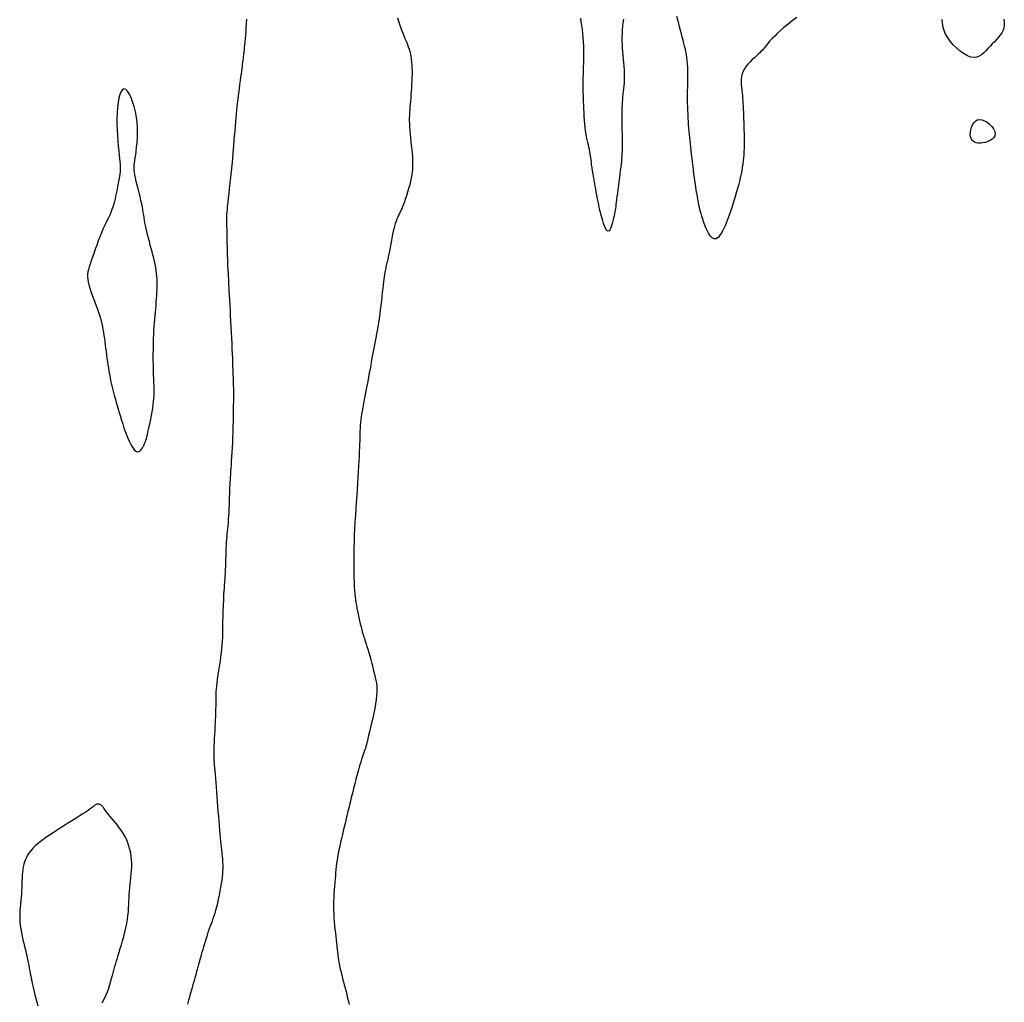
# Model space of a CAD drawing. Header units: millimetres. Extents: x 32690613 to 32693367, y 5343692 to 5344708.
# Tile 320 of 656: x 32692848 to 32692867, y 5343738 to 5343756. Entities that reach past the tile are written whole.
import ezdxf

# ---------------------------------------------------------------- set-up
doc = ezdxf.new("R2010")
doc.units = ezdxf.units.MM
doc.header["$LTSCALE"] = 20
doc.layers.add('02-DGM_HL_493.50', color=112, linetype='Continuous')
doc.layers.add('02-DGM_HL_494.00', color=122, linetype='Continuous')

msp = doc.modelspace()

# ---------------------------------------------------------------- linework, layer by layer
at = {"layer": '02-DGM_HL_493.50', "elevation": 493.5, "flags": 128}
for points in [[(32692862.628, 5343756.222), (32692862.542, 5343756.162), (32692862.46, 5343756.098), (32692862.384, 5343756.034), (32692862.316, 5343755.974), (32692862.257, 5343755.919), (32692862.209, 5343755.872), (32692862.17, 5343755.834), (32692862.139, 5343755.802), (32692862.114, 5343755.776), (32692862.095, 5343755.754), (32692862.079, 5343755.735), (32692862.066, 5343755.719), (32692862.055, 5343755.702), (32692862.042, 5343755.686), (32692862.029, 5343755.669), (32692862.015, 5343755.651), (32692861.998, 5343755.631), (32692861.979, 5343755.61), (32692861.957, 5343755.586), (32692861.931, 5343755.56), (32692861.901, 5343755.532), (32692861.866, 5343755.5), (32692861.828, 5343755.466), (32692861.788, 5343755.429), (32692861.748, 5343755.389), (32692861.71, 5343755.348), (32692861.674, 5343755.304), (32692861.643, 5343755.259), (32692861.618, 5343755.211), (32692861.6, 5343755.163), (32692861.588, 5343755.114), (32692861.582, 5343755.063), (32692861.581, 5343755.012), (32692861.583, 5343754.961), (32692861.587, 5343754.91), (32692861.592, 5343754.859), (32692861.598, 5343754.809), (32692861.603, 5343754.759), (32692861.607, 5343754.709), (32692861.61, 5343754.659), (32692861.613, 5343754.609), (32692861.616, 5343754.556), (32692861.619, 5343754.502), (32692861.621, 5343754.444), (32692861.623, 5343754.384), (32692861.626, 5343754.319), (32692861.628, 5343754.252), (32692861.631, 5343754.183), (32692861.633, 5343754.112), (32692861.635, 5343754.041), (32692861.636, 5343753.97), (32692861.636, 5343753.9), (32692861.636, 5343753.833), (32692861.635, 5343753.769), (32692861.632, 5343753.706), (32692861.629, 5343753.646), (32692861.624, 5343753.587), (32692861.618, 5343753.528), (32692861.61, 5343753.468), (32692861.601, 5343753.408), (32692861.591, 5343753.346), (32692861.578, 5343753.282), (32692861.564, 5343753.215), (32692861.547, 5343753.144), (32692861.528, 5343753.069), (32692861.507, 5343752.99), (32692861.482, 5343752.906), (32692861.455, 5343752.816), (32692861.425, 5343752.72), (32692861.392, 5343752.618), (32692861.355, 5343752.513), (32692861.317, 5343752.41), (32692861.277, 5343752.313), (32692861.236, 5343752.226), (32692861.195, 5343752.154), (32692861.154, 5343752.101), (32692861.113, 5343752.07), (32692861.074, 5343752.066), (32692861.036, 5343752.085), (32692861, 5343752.122), (32692860.967, 5343752.174), (32692860.935, 5343752.236), (32692860.907, 5343752.303), (32692860.882, 5343752.371), (32692860.859, 5343752.436), (32692860.841, 5343752.494), (32692860.826, 5343752.545), (32692860.813, 5343752.591), (32692860.802, 5343752.633), (32692860.794, 5343752.672), (32692860.786, 5343752.708), (32692860.779, 5343752.744), (32692860.773, 5343752.78), (32692860.766, 5343752.817), (32692860.759, 5343752.855), (32692860.752, 5343752.897), (32692860.744, 5343752.94), (32692860.736, 5343752.987), (32692860.728, 5343753.038), (32692860.72, 5343753.093), (32692860.712, 5343753.153), (32692860.703, 5343753.217), (32692860.694, 5343753.286), (32692860.685, 5343753.358), (32692860.676, 5343753.431), (32692860.667, 5343753.505), (32692860.659, 5343753.579), (32692860.65, 5343753.651), (32692860.642, 5343753.72), (32692860.634, 5343753.786), (32692860.627, 5343753.848), (32692860.621, 5343753.908), (32692860.614, 5343753.967), (32692860.608, 5343754.025), (32692860.603, 5343754.084), (32692860.598, 5343754.143), (32692860.593, 5343754.204), (32692860.589, 5343754.268), (32692860.585, 5343754.334), (32692860.582, 5343754.402), (32692860.579, 5343754.473), (32692860.577, 5343754.544), (32692860.575, 5343754.618), (32692860.575, 5343754.693), (32692860.575, 5343754.769), (32692860.575, 5343754.845), (32692860.576, 5343754.922), (32692860.578, 5343754.998), (32692860.579, 5343755.074), (32692860.579, 5343755.147), (32692860.579, 5343755.218), (32692860.577, 5343755.287), (32692860.574, 5343755.351), (32692860.569, 5343755.411), (32692860.562, 5343755.468), (32692860.553, 5343755.523), (32692860.543, 5343755.576), (32692860.532, 5343755.628), (32692860.519, 5343755.681), (32692860.505, 5343755.735), (32692860.49, 5343755.792), (32692860.475, 5343755.851), (32692860.458, 5343755.913), (32692860.442, 5343755.977), (32692860.424, 5343756.042), (32692860.407, 5343756.107), (32692860.39, 5343756.173), (32692860.373, 5343756.237)], [(32692851.189, 5343737.706), (32692851.209, 5343737.779), (32692851.229, 5343737.85), (32692851.248, 5343737.919), (32692851.266, 5343737.985), (32692851.283, 5343738.046), (32692851.299, 5343738.102), (32692851.314, 5343738.154), (32692851.327, 5343738.202), (32692851.34, 5343738.247), (32692851.351, 5343738.287), (32692851.362, 5343738.325), (32692851.372, 5343738.36), (32692851.381, 5343738.392), (32692851.389, 5343738.422), (32692851.398, 5343738.452), (32692851.406, 5343738.482), (32692851.415, 5343738.514), (32692851.425, 5343738.549), (32692851.436, 5343738.588), (32692851.448, 5343738.631), (32692851.462, 5343738.68), (32692851.477, 5343738.733), (32692851.493, 5343738.789), (32692851.51, 5343738.848), (32692851.528, 5343738.908), (32692851.546, 5343738.967), (32692851.564, 5343739.024), (32692851.582, 5343739.078), (32692851.6, 5343739.128), (32692851.618, 5343739.175), (32692851.635, 5343739.221), (32692851.652, 5343739.266), (32692851.669, 5343739.313), (32692851.686, 5343739.362), (32692851.703, 5343739.414), (32692851.719, 5343739.472), (32692851.736, 5343739.536), (32692851.753, 5343739.605), (32692851.769, 5343739.678), (32692851.785, 5343739.752), (32692851.799, 5343739.826), (32692851.812, 5343739.9), (32692851.824, 5343739.97), (32692851.833, 5343740.035), (32692851.841, 5343740.095), (32692851.846, 5343740.15), (32692851.85, 5343740.2), (32692851.852, 5343740.246), (32692851.853, 5343740.289), (32692851.853, 5343740.329), (32692851.851, 5343740.367), (32692851.849, 5343740.404), (32692851.846, 5343740.441), (32692851.842, 5343740.479), (32692851.837, 5343740.518), (32692851.833, 5343740.559), (32692851.827, 5343740.603), (32692851.822, 5343740.652), (32692851.816, 5343740.705), (32692851.81, 5343740.764), (32692851.803, 5343740.829), (32692851.797, 5343740.901), (32692851.79, 5343740.978), (32692851.784, 5343741.059), (32692851.777, 5343741.144), (32692851.77, 5343741.232), (32692851.763, 5343741.322), (32692851.756, 5343741.414), (32692851.749, 5343741.507), (32692851.742, 5343741.6), (32692851.735, 5343741.691), (32692851.728, 5343741.779), (32692851.721, 5343741.864), (32692851.715, 5343741.943), (32692851.709, 5343742.017), (32692851.704, 5343742.083), (32692851.699, 5343742.142), (32692851.694, 5343742.194), (32692851.691, 5343742.241), (32692851.688, 5343742.287), (32692851.686, 5343742.331), (32692851.684, 5343742.378), (32692851.684, 5343742.428), (32692851.685, 5343742.483), (32692851.687, 5343742.545), (32692851.69, 5343742.614), (32692851.693, 5343742.686), (32692851.697, 5343742.76), (32692851.702, 5343742.835), (32692851.706, 5343742.908), (32692851.709, 5343742.979), (32692851.713, 5343743.045), (32692851.715, 5343743.104), (32692851.717, 5343743.158), (32692851.718, 5343743.207), (32692851.719, 5343743.252), (32692851.72, 5343743.294), (32692851.72, 5343743.334), (32692851.721, 5343743.372), (32692851.721, 5343743.411), (32692851.722, 5343743.449), (32692851.723, 5343743.489), (32692851.724, 5343743.531), (32692851.726, 5343743.575), (32692851.73, 5343743.622), (32692851.734, 5343743.672), (32692851.74, 5343743.728), (32692851.747, 5343743.788), (32692851.757, 5343743.853), (32692851.767, 5343743.923), (32692851.778, 5343743.997), (32692851.79, 5343744.073), (32692851.802, 5343744.15), (32692851.813, 5343744.227), (32692851.822, 5343744.304), (32692851.831, 5343744.378), (32692851.837, 5343744.45), (32692851.842, 5343744.519), (32692851.845, 5343744.586), (32692851.847, 5343744.651), (32692851.849, 5343744.714), (32692851.85, 5343744.777), (32692851.85, 5343744.84), (32692851.851, 5343744.902), (32692851.852, 5343744.965), (32692851.854, 5343745.028), (32692851.856, 5343745.091), (32692851.858, 5343745.154), (32692851.861, 5343745.216), (32692851.864, 5343745.277), (32692851.867, 5343745.338), (32692851.87, 5343745.397), (32692851.874, 5343745.455), (32692851.878, 5343745.511), (32692851.882, 5343745.568), (32692851.886, 5343745.624), (32692851.89, 5343745.681), (32692851.894, 5343745.739), (32692851.898, 5343745.799), (32692851.901, 5343745.86), (32692851.903, 5343745.924), (32692851.905, 5343745.989), (32692851.907, 5343746.056), (32692851.909, 5343746.122), (32692851.911, 5343746.188), (32692851.913, 5343746.252), (32692851.916, 5343746.314), (32692851.919, 5343746.373), (32692851.923, 5343746.428), (32692851.928, 5343746.48), (32692851.932, 5343746.531), (32692851.937, 5343746.581), (32692851.943, 5343746.632), (32692851.948, 5343746.685), (32692851.953, 5343746.741), (32692851.957, 5343746.802), (32692851.961, 5343746.867), (32692851.965, 5343746.936), (32692851.968, 5343747.007), (32692851.971, 5343747.08), (32692851.973, 5343747.152), (32692851.976, 5343747.221), (32692851.978, 5343747.288), (32692851.98, 5343747.349), (32692851.982, 5343747.404), (32692851.985, 5343747.454), (32692851.987, 5343747.502), (32692851.99, 5343747.548), (32692851.993, 5343747.595), (32692851.996, 5343747.644), (32692852, 5343747.697), (32692852.004, 5343747.756), (32692852.008, 5343747.823), (32692852.013, 5343747.896), (32692852.018, 5343747.976), (32692852.024, 5343748.061), (32692852.029, 5343748.151), (32692852.034, 5343748.245), (32692852.038, 5343748.342), (32692852.042, 5343748.442), (32692852.045, 5343748.543), (32692852.047, 5343748.644), (32692852.049, 5343748.745), (32692852.051, 5343748.842), (32692852.051, 5343748.934), (32692852.052, 5343749.019), (32692852.052, 5343749.097), (32692852.052, 5343749.165), (32692852.052, 5343749.222), (32692852.052, 5343749.269), (32692852.051, 5343749.308), (32692852.051, 5343749.339), (32692852.05, 5343749.365), (32692852.05, 5343749.387), (32692852.049, 5343749.405), (32692852.048, 5343749.423), (32692852.048, 5343749.44), (32692852.047, 5343749.459), (32692852.046, 5343749.48), (32692852.045, 5343749.506), (32692852.044, 5343749.537), (32692852.042, 5343749.576), (32692852.04, 5343749.623), (32692852.038, 5343749.68), (32692852.036, 5343749.748), (32692852.033, 5343749.826), (32692852.029, 5343749.912), (32692852.025, 5343750.005), (32692852.021, 5343750.104), (32692852.016, 5343750.207), (32692852.011, 5343750.312), (32692852.006, 5343750.419), (32692852.001, 5343750.525), (32692851.995, 5343750.63), (32692851.989, 5343750.731), (32692851.984, 5343750.829), (32692851.979, 5343750.921), (32692851.974, 5343751.006), (32692851.97, 5343751.083), (32692851.966, 5343751.15), (32692851.963, 5343751.208), (32692851.961, 5343751.256), (32692851.959, 5343751.296), (32692851.958, 5343751.329), (32692851.957, 5343751.357), (32692851.956, 5343751.38), (32692851.955, 5343751.402), (32692851.954, 5343751.422), (32692851.953, 5343751.442), (32692851.951, 5343751.463), (32692851.949, 5343751.488), (32692851.947, 5343751.516), (32692851.945, 5343751.55), (32692851.943, 5343751.59), (32692851.941, 5343751.638), (32692851.939, 5343751.695), (32692851.937, 5343751.763), (32692851.935, 5343751.838), (32692851.933, 5343751.918), (32692851.931, 5343752.001), (32692851.93, 5343752.084), (32692851.928, 5343752.164), (32692851.927, 5343752.238), (32692851.926, 5343752.304), (32692851.925, 5343752.361), (32692851.924, 5343752.409), (32692851.924, 5343752.452), (32692851.924, 5343752.492), (32692851.926, 5343752.533), (32692851.929, 5343752.576), (32692851.933, 5343752.625), (32692851.938, 5343752.683), (32692851.946, 5343752.751), (32692851.954, 5343752.829), (32692851.964, 5343752.917), (32692851.975, 5343753.012), (32692851.987, 5343753.114), (32692851.999, 5343753.221), (32692852.01, 5343753.333), (32692852.022, 5343753.449), (32692852.033, 5343753.566), (32692852.043, 5343753.685), (32692852.053, 5343753.805), (32692852.063, 5343753.925), (32692852.073, 5343754.044), (32692852.083, 5343754.161), (32692852.093, 5343754.276), (32692852.103, 5343754.389), (32692852.114, 5343754.497), (32692852.126, 5343754.601), (32692852.137, 5343754.701), (32692852.148, 5343754.795), (32692852.159, 5343754.883), (32692852.17, 5343754.964), (32692852.18, 5343755.039), (32692852.189, 5343755.105), (32692852.197, 5343755.164), (32692852.203, 5343755.216), (32692852.21, 5343755.263), (32692852.215, 5343755.304), (32692852.22, 5343755.343), (32692852.225, 5343755.379), (32692852.229, 5343755.414), (32692852.234, 5343755.45), (32692852.238, 5343755.487), (32692852.243, 5343755.526), (32692852.247, 5343755.567), (32692852.252, 5343755.611), (32692852.257, 5343755.658), (32692852.262, 5343755.71), (32692852.267, 5343755.765), (32692852.272, 5343755.825), (32692852.278, 5343755.89), (32692852.284, 5343755.96), (32692852.289, 5343756.033), (32692852.295, 5343756.108), (32692852.301, 5343756.186)], [(32692855.129, 5343756.214), (32692855.154, 5343756.134), (32692855.179, 5343756.058), (32692855.205, 5343755.988), (32692855.229, 5343755.924), (32692855.252, 5343755.865), (32692855.274, 5343755.811), (32692855.295, 5343755.761), (32692855.313, 5343755.714), (32692855.33, 5343755.669), (32692855.346, 5343755.625), (32692855.359, 5343755.58), (32692855.37, 5343755.534), (32692855.38, 5343755.487), (32692855.387, 5343755.437), (32692855.393, 5343755.385), (32692855.397, 5343755.331), (32692855.399, 5343755.275), (32692855.4, 5343755.217), (32692855.4, 5343755.157), (32692855.399, 5343755.095), (32692855.396, 5343755.032), (32692855.393, 5343754.967), (32692855.389, 5343754.902), (32692855.385, 5343754.837), (32692855.38, 5343754.773), (32692855.375, 5343754.711), (32692855.37, 5343754.651), (32692855.365, 5343754.593), (32692855.36, 5343754.539), (32692855.356, 5343754.487), (32692855.353, 5343754.437), (32692855.35, 5343754.386), (32692855.349, 5343754.335), (32692855.349, 5343754.282), (32692855.35, 5343754.227), (32692855.353, 5343754.167), (32692855.358, 5343754.102), (32692855.365, 5343754.033), (32692855.372, 5343753.962), (32692855.38, 5343753.889), (32692855.387, 5343753.816), (32692855.395, 5343753.744), (32692855.401, 5343753.674), (32692855.407, 5343753.608), (32692855.41, 5343753.545), (32692855.412, 5343753.487), (32692855.411, 5343753.431), (32692855.408, 5343753.376), (32692855.403, 5343753.321), (32692855.395, 5343753.265), (32692855.385, 5343753.207), (32692855.372, 5343753.146), (32692855.356, 5343753.081), (32692855.337, 5343753.013), (32692855.317, 5343752.944), (32692855.295, 5343752.875), (32692855.272, 5343752.808), (32692855.25, 5343752.743), (32692855.227, 5343752.684), (32692855.206, 5343752.631), (32692855.186, 5343752.585), (32692855.167, 5343752.544), (32692855.149, 5343752.508), (32692855.132, 5343752.472), (32692855.116, 5343752.437), (32692855.101, 5343752.398), (32692855.086, 5343752.355), (32692855.071, 5343752.305), (32692855.056, 5343752.247), (32692855.041, 5343752.183), (32692855.027, 5343752.114), (32692855.013, 5343752.042), (32692855, 5343751.971), (32692854.987, 5343751.902), (32692854.975, 5343751.837), (32692854.964, 5343751.779), (32692854.954, 5343751.729), (32692854.945, 5343751.687), (32692854.937, 5343751.651), (32692854.93, 5343751.62), (32692854.923, 5343751.592), (32692854.917, 5343751.567), (32692854.911, 5343751.543), (32692854.906, 5343751.519), (32692854.9, 5343751.493), (32692854.895, 5343751.464), (32692854.889, 5343751.433), (32692854.884, 5343751.397), (32692854.878, 5343751.357), (32692854.872, 5343751.311), (32692854.865, 5343751.26), (32692854.858, 5343751.2), (32692854.85, 5343751.134), (32692854.842, 5343751.061), (32692854.833, 5343750.983), (32692854.824, 5343750.902), (32692854.814, 5343750.818), (32692854.804, 5343750.734), (32692854.793, 5343750.651), (32692854.781, 5343750.57), (32692854.769, 5343750.492), (32692854.757, 5343750.417), (32692854.745, 5343750.346), (32692854.732, 5343750.277), (32692854.719, 5343750.209), (32692854.707, 5343750.144), (32692854.695, 5343750.08), (32692854.682, 5343750.017), (32692854.671, 5343749.954), (32692854.659, 5343749.891), (32692854.648, 5343749.827), (32692854.636, 5343749.762), (32692854.624, 5343749.694), (32692854.612, 5343749.624), (32692854.598, 5343749.551), (32692854.584, 5343749.474), (32692854.569, 5343749.393), (32692854.553, 5343749.308), (32692854.536, 5343749.223), (32692854.52, 5343749.138), (32692854.504, 5343749.055), (32692854.489, 5343748.976), (32692854.475, 5343748.902), (32692854.463, 5343748.835), (32692854.453, 5343748.776), (32692854.445, 5343748.725), (32692854.439, 5343748.68), (32692854.434, 5343748.641), (32692854.431, 5343748.607), (32692854.428, 5343748.576), (32692854.426, 5343748.547), (32692854.425, 5343748.521), (32692854.424, 5343748.494), (32692854.423, 5343748.468), (32692854.422, 5343748.439), (32692854.421, 5343748.406), (32692854.421, 5343748.37), (32692854.419, 5343748.327), (32692854.418, 5343748.277), (32692854.416, 5343748.219), (32692854.413, 5343748.152), (32692854.41, 5343748.076), (32692854.406, 5343747.992), (32692854.402, 5343747.901), (32692854.397, 5343747.803), (32692854.391, 5343747.7), (32692854.385, 5343747.592), (32692854.378, 5343747.48), (32692854.37, 5343747.365), (32692854.361, 5343747.248), (32692854.353, 5343747.128), (32692854.344, 5343747.007), (32692854.336, 5343746.883), (32692854.328, 5343746.759), (32692854.321, 5343746.634), (32692854.315, 5343746.509), (32692854.311, 5343746.384), (32692854.308, 5343746.26), (32692854.306, 5343746.139), (32692854.305, 5343746.022), (32692854.306, 5343745.91), (32692854.307, 5343745.805), (32692854.309, 5343745.708), (32692854.312, 5343745.619), (32692854.315, 5343745.541), (32692854.32, 5343745.471), (32692854.325, 5343745.409), (32692854.331, 5343745.351), (32692854.338, 5343745.297), (32692854.346, 5343745.245), (32692854.355, 5343745.193), (32692854.365, 5343745.139), (32692854.377, 5343745.082), (32692854.389, 5343745.022), (32692854.402, 5343744.962), (32692854.416, 5343744.902), (32692854.429, 5343744.845), (32692854.443, 5343744.79), (32692854.455, 5343744.739), (32692854.467, 5343744.695), (32692854.478, 5343744.657), (32692854.488, 5343744.624), (32692854.497, 5343744.594), (32692854.507, 5343744.565), (32692854.517, 5343744.535), (32692854.528, 5343744.502), (32692854.54, 5343744.465), (32692854.554, 5343744.42), (32692854.57, 5343744.367), (32692854.587, 5343744.306), (32692854.606, 5343744.24), (32692854.625, 5343744.171), (32692854.644, 5343744.1), (32692854.662, 5343744.03), (32692854.68, 5343743.961), (32692854.696, 5343743.897), (32692854.71, 5343743.838), (32692854.722, 5343743.782), (32692854.731, 5343743.729), (32692854.737, 5343743.675), (32692854.74, 5343743.62), (32692854.74, 5343743.561), (32692854.736, 5343743.497), (32692854.728, 5343743.425), (32692854.715, 5343743.344), (32692854.7, 5343743.257), (32692854.681, 5343743.166), (32692854.662, 5343743.074), (32692854.641, 5343742.984), (32692854.621, 5343742.898), (32692854.603, 5343742.819), (32692854.586, 5343742.75), (32692854.573, 5343742.693), (32692854.562, 5343742.647), (32692854.553, 5343742.61), (32692854.546, 5343742.581), (32692854.54, 5343742.558), (32692854.535, 5343742.539), (32692854.53, 5343742.522), (32692854.525, 5343742.507), (32692854.518, 5343742.491), (32692854.511, 5343742.473), (32692854.503, 5343742.452), (32692854.493, 5343742.426), (32692854.482, 5343742.394), (32692854.469, 5343742.354), (32692854.453, 5343742.306), (32692854.436, 5343742.249), (32692854.416, 5343742.18), (32692854.395, 5343742.103), (32692854.372, 5343742.019), (32692854.348, 5343741.931), (32692854.325, 5343741.842), (32692854.302, 5343741.753), (32692854.28, 5343741.667), (32692854.26, 5343741.587), (32692854.242, 5343741.514), (32692854.225, 5343741.448), (32692854.211, 5343741.387), (32692854.197, 5343741.328), (32692854.184, 5343741.272), (32692854.17, 5343741.215), (32692854.157, 5343741.157), (32692854.142, 5343741.096), (32692854.127, 5343741.031), (32692854.11, 5343740.962), (32692854.093, 5343740.891), (32692854.076, 5343740.818), (32692854.059, 5343740.744), (32692854.043, 5343740.672), (32692854.028, 5343740.601), (32692854.015, 5343740.533), (32692854.003, 5343740.468), (32692853.993, 5343740.406), (32692853.985, 5343740.347), (32692853.978, 5343740.289), (32692853.972, 5343740.231), (32692853.966, 5343740.173), (32692853.961, 5343740.113), (32692853.956, 5343740.052), (32692853.95, 5343739.988), (32692853.945, 5343739.921), (32692853.94, 5343739.852), (32692853.935, 5343739.781), (32692853.931, 5343739.709), (32692853.929, 5343739.635), (32692853.928, 5343739.56), (32692853.928, 5343739.485), (32692853.931, 5343739.409), (32692853.935, 5343739.334), (32692853.94, 5343739.259), (32692853.947, 5343739.186), (32692853.954, 5343739.114), (32692853.961, 5343739.044), (32692853.968, 5343738.977), (32692853.975, 5343738.913), (32692853.981, 5343738.852), (32692853.987, 5343738.795), (32692853.993, 5343738.739), (32692853.999, 5343738.686), (32692854.005, 5343738.633), (32692854.013, 5343738.581), (32692854.021, 5343738.529), (32692854.03, 5343738.475), (32692854.041, 5343738.421), (32692854.054, 5343738.365), (32692854.068, 5343738.307), (32692854.082, 5343738.249), (32692854.098, 5343738.19), (32692854.113, 5343738.129), (32692854.129, 5343738.068), (32692854.145, 5343738.007), (32692854.161, 5343737.945), (32692854.176, 5343737.882), (32692854.191, 5343737.82), (32692854.206, 5343737.759), (32692854.219, 5343737.698)], [(32692859.368, 5343756.187), (32692859.36, 5343756.122), (32692859.353, 5343756.056), (32692859.348, 5343755.988), (32692859.344, 5343755.92), (32692859.342, 5343755.851), (32692859.341, 5343755.782), (32692859.343, 5343755.712), (32692859.347, 5343755.643), (32692859.352, 5343755.574), (32692859.358, 5343755.505), (32692859.365, 5343755.438), (32692859.372, 5343755.37), (32692859.377, 5343755.305), (32692859.382, 5343755.24), (32692859.385, 5343755.177), (32692859.386, 5343755.115), (32692859.384, 5343755.055), (32692859.381, 5343754.997), (32692859.377, 5343754.94), (32692859.372, 5343754.885), (32692859.366, 5343754.832), (32692859.36, 5343754.78), (32692859.355, 5343754.731), (32692859.35, 5343754.682), (32692859.346, 5343754.635), (32692859.343, 5343754.588), (32692859.341, 5343754.54), (32692859.339, 5343754.49), (32692859.338, 5343754.438), (32692859.337, 5343754.382), (32692859.337, 5343754.322), (32692859.338, 5343754.257), (32692859.339, 5343754.189), (32692859.341, 5343754.117), (32692859.343, 5343754.045), (32692859.344, 5343753.974), (32692859.345, 5343753.904), (32692859.346, 5343753.837), (32692859.346, 5343753.774), (32692859.345, 5343753.718), (32692859.342, 5343753.665), (32692859.339, 5343753.615), (32692859.335, 5343753.567), (32692859.331, 5343753.518), (32692859.325, 5343753.466), (32692859.318, 5343753.412), (32692859.311, 5343753.352), (32692859.302, 5343753.286), (32692859.293, 5343753.216), (32692859.284, 5343753.142), (32692859.275, 5343753.068), (32692859.265, 5343752.995), (32692859.256, 5343752.924), (32692859.248, 5343752.859), (32692859.241, 5343752.801), (32692859.234, 5343752.752), (32692859.229, 5343752.709), (32692859.224, 5343752.672), (32692859.219, 5343752.638), (32692859.214, 5343752.605), (32692859.208, 5343752.572), (32692859.201, 5343752.537), (32692859.193, 5343752.498), (32692859.184, 5343752.453), (32692859.172, 5343752.405), (32692859.16, 5343752.357), (32692859.146, 5343752.311), (32692859.132, 5343752.271), (32692859.116, 5343752.238), (32692859.1, 5343752.217), (32692859.083, 5343752.209), (32692859.065, 5343752.217), (32692859.048, 5343752.238), (32692859.03, 5343752.27), (32692859.013, 5343752.311), (32692858.997, 5343752.356), (32692858.982, 5343752.404), (32692858.968, 5343752.451), (32692858.955, 5343752.495), (32692858.945, 5343752.533), (32692858.936, 5343752.568), (32692858.929, 5343752.599), (32692858.921, 5343752.631), (32692858.914, 5343752.664), (32692858.907, 5343752.701), (32692858.899, 5343752.743), (32692858.889, 5343752.792), (32692858.878, 5343752.851), (32692858.865, 5343752.916), (32692858.852, 5343752.986), (32692858.838, 5343753.06), (32692858.824, 5343753.135), (32692858.811, 5343753.208), (32692858.799, 5343753.279), (32692858.789, 5343753.344), (32692858.78, 5343753.403), (32692858.773, 5343753.456), (32692858.768, 5343753.503), (32692858.762, 5343753.547), (32692858.758, 5343753.588), (32692858.752, 5343753.627), (32692858.747, 5343753.665), (32692858.74, 5343753.703), (32692858.731, 5343753.743), (32692858.722, 5343753.785), (32692858.712, 5343753.829), (32692858.701, 5343753.875), (32692858.69, 5343753.925), (32692858.679, 5343753.977), (32692858.669, 5343754.033), (32692858.66, 5343754.094), (32692858.652, 5343754.158), (32692858.645, 5343754.225), (32692858.64, 5343754.295), (32692858.635, 5343754.365), (32692858.631, 5343754.436), (32692858.628, 5343754.506), (32692858.625, 5343754.574), (32692858.622, 5343754.638), (32692858.62, 5343754.698), (32692858.618, 5343754.756), (32692858.616, 5343754.811), (32692858.615, 5343754.865), (32692858.614, 5343754.919), (32692858.614, 5343754.974), (32692858.614, 5343755.032), (32692858.615, 5343755.093), (32692858.617, 5343755.157), (32692858.62, 5343755.226), (32692858.622, 5343755.297), (32692858.624, 5343755.372), (32692858.626, 5343755.448), (32692858.627, 5343755.526), (32692858.626, 5343755.605), (32692858.624, 5343755.684), (32692858.62, 5343755.764), (32692858.614, 5343755.842), (32692858.607, 5343755.92), (32692858.598, 5343755.996), (32692858.589, 5343756.07), (32692858.578, 5343756.141), (32692858.567, 5343756.209)], [(32692866.513, 5343756.189), (32692866.52, 5343756.133), (32692866.52, 5343756.079), (32692866.513, 5343756.028), (32692866.498, 5343755.98), (32692866.475, 5343755.934), (32692866.445, 5343755.891), (32692866.412, 5343755.848), (32692866.374, 5343755.806), (32692866.334, 5343755.765), (32692866.293, 5343755.723), (32692866.253, 5343755.68), (32692866.213, 5343755.637), (32692866.174, 5343755.594), (32692866.135, 5343755.554), (32692866.094, 5343755.519), (32692866.051, 5343755.492), (32692866.004, 5343755.474), (32692865.952, 5343755.468), (32692865.895, 5343755.476), (32692865.832, 5343755.499), (32692865.765, 5343755.536), (32692865.696, 5343755.585), (32692865.628, 5343755.643), (32692865.563, 5343755.708), (32692865.504, 5343755.777), (32692865.454, 5343755.849), (32692865.413, 5343755.922), (32692865.385, 5343755.992), (32692865.368, 5343756.06), (32692865.357, 5343756.124), (32692865.351, 5343756.183)]]:
    msp.add_lwpolyline(points, dxfattribs=at)
msp.add_lwpolyline([(32692865.882, 5343754.022), (32692865.884, 5343754.066), (32692865.891, 5343754.113), (32692865.904, 5343754.16), (32692865.923, 5343754.204), (32692865.948, 5343754.244), (32692865.978, 5343754.276), (32692866.014, 5343754.298), (32692866.055, 5343754.307), (32692866.101, 5343754.301), (32692866.149, 5343754.283), (32692866.198, 5343754.254), (32692866.244, 5343754.217), (32692866.284, 5343754.174), (32692866.317, 5343754.129), (32692866.34, 5343754.084), (32692866.349, 5343754.04), (32692866.343, 5343754.001), (32692866.324, 5343753.966), (32692866.294, 5343753.936), (32692866.256, 5343753.911), (32692866.212, 5343753.891), (32692866.165, 5343753.877), (32692866.118, 5343753.867), (32692866.072, 5343753.863), (32692866.031, 5343753.864), (32692865.994, 5343753.87), (32692865.962, 5343753.882), (32692865.935, 5343753.899), (32692865.914, 5343753.921), (32692865.897, 5343753.95), (32692865.887, 5343753.983)], close=True, dxfattribs=at)
at = {"layer": '02-DGM_HL_494.00', "elevation": 494, "flags": 128}
msp.add_lwpolyline([(32692850.212, 5343753.642), (32692850.221, 5343753.71), (32692850.23, 5343753.786), (32692850.238, 5343753.87), (32692850.243, 5343753.96), (32692850.246, 5343754.054), (32692850.245, 5343754.152), (32692850.238, 5343754.252), (32692850.226, 5343754.352), (32692850.208, 5343754.452), (32692850.184, 5343754.548), (32692850.155, 5343754.638), (32692850.124, 5343754.718), (32692850.091, 5343754.785), (32692850.057, 5343754.837), (32692850.024, 5343754.869), (32692849.992, 5343754.88), (32692849.964, 5343754.867), (32692849.938, 5343754.832), (32692849.916, 5343754.778), (32692849.898, 5343754.707), (32692849.883, 5343754.624), (32692849.871, 5343754.53), (32692849.864, 5343754.429), (32692849.86, 5343754.324), (32692849.86, 5343754.216), (32692849.863, 5343754.11), (32692849.869, 5343754.005), (32692849.877, 5343753.904), (32692849.886, 5343753.808), (32692849.895, 5343753.72), (32692849.903, 5343753.641), (32692849.911, 5343753.573), (32692849.917, 5343753.516), (32692849.921, 5343753.469), (32692849.923, 5343753.43), (32692849.923, 5343753.394), (32692849.921, 5343753.359), (32692849.918, 5343753.323), (32692849.912, 5343753.283), (32692849.905, 5343753.235), (32692849.895, 5343753.177), (32692849.884, 5343753.112), (32692849.872, 5343753.041), (32692849.858, 5343752.967), (32692849.842, 5343752.891), (32692849.825, 5343752.816), (32692849.807, 5343752.744), (32692849.787, 5343752.678), (32692849.767, 5343752.618), (32692849.746, 5343752.563), (32692849.724, 5343752.513), (32692849.7, 5343752.464), (32692849.676, 5343752.415), (32692849.65, 5343752.363), (32692849.624, 5343752.308), (32692849.596, 5343752.248), (32692849.568, 5343752.18), (32692849.539, 5343752.106), (32692849.509, 5343752.029), (32692849.48, 5343751.95), (32692849.452, 5343751.871), (32692849.426, 5343751.794), (32692849.4, 5343751.721), (32692849.378, 5343751.654), (32692849.357, 5343751.594), (32692849.34, 5343751.54), (32692849.327, 5343751.491), (32692849.316, 5343751.446), (32692849.31, 5343751.401), (32692849.309, 5343751.356), (32692849.312, 5343751.308), (32692849.32, 5343751.257), (32692849.333, 5343751.201), (32692849.351, 5343751.141), (32692849.372, 5343751.078), (32692849.396, 5343751.012), (32692849.42, 5343750.945), (32692849.446, 5343750.879), (32692849.47, 5343750.813), (32692849.494, 5343750.75), (32692849.514, 5343750.69), (32692849.533, 5343750.632), (32692849.549, 5343750.577), (32692849.563, 5343750.523), (32692849.576, 5343750.47), (32692849.588, 5343750.417), (32692849.598, 5343750.364), (32692849.607, 5343750.31), (32692849.616, 5343750.254), (32692849.625, 5343750.196), (32692849.633, 5343750.137), (32692849.64, 5343750.077), (32692849.648, 5343750.016), (32692849.656, 5343749.954), (32692849.664, 5343749.892), (32692849.672, 5343749.83), (32692849.68, 5343749.768), (32692849.69, 5343749.706), (32692849.699, 5343749.645), (32692849.709, 5343749.585), (32692849.719, 5343749.525), (32692849.73, 5343749.468), (32692849.741, 5343749.412), (32692849.752, 5343749.358), (32692849.764, 5343749.306), (32692849.776, 5343749.256), (32692849.788, 5343749.207), (32692849.802, 5343749.157), (32692849.816, 5343749.106), (32692849.831, 5343749.053), (32692849.847, 5343748.997), (32692849.864, 5343748.937), (32692849.883, 5343748.873), (32692849.903, 5343748.806), (32692849.924, 5343748.736), (32692849.946, 5343748.665), (32692849.969, 5343748.593), (32692849.992, 5343748.523), (32692850.016, 5343748.455), (32692850.04, 5343748.389), (32692850.065, 5343748.328), (32692850.089, 5343748.273), (32692850.114, 5343748.222), (32692850.138, 5343748.178), (32692850.162, 5343748.141), (32692850.185, 5343748.111), (32692850.208, 5343748.089), (32692850.23, 5343748.076), (32692850.251, 5343748.072), (32692850.271, 5343748.076), (32692850.289, 5343748.086), (32692850.307, 5343748.102), (32692850.323, 5343748.122), (32692850.339, 5343748.145), (32692850.352, 5343748.169), (32692850.365, 5343748.194), (32692850.376, 5343748.217), (32692850.385, 5343748.24), (32692850.394, 5343748.265), (32692850.403, 5343748.291), (32692850.412, 5343748.321), (32692850.421, 5343748.355), (32692850.431, 5343748.394), (32692850.442, 5343748.44), (32692850.454, 5343748.492), (32692850.467, 5343748.551), (32692850.481, 5343748.615), (32692850.496, 5343748.682), (32692850.509, 5343748.75), (32692850.522, 5343748.819), (32692850.533, 5343748.887), (32692850.542, 5343748.951), (32692850.549, 5343749.012), (32692850.554, 5343749.069), (32692850.557, 5343749.123), (32692850.558, 5343749.175), (32692850.558, 5343749.224), (32692850.557, 5343749.272), (32692850.556, 5343749.318), (32692850.554, 5343749.364), (32692850.552, 5343749.41), (32692850.551, 5343749.457), (32692850.549, 5343749.505), (32692850.547, 5343749.554), (32692850.546, 5343749.605), (32692850.545, 5343749.659), (32692850.544, 5343749.716), (32692850.543, 5343749.777), (32692850.543, 5343749.841), (32692850.543, 5343749.909), (32692850.544, 5343749.979), (32692850.545, 5343750.052), (32692850.546, 5343750.126), (32692850.549, 5343750.2), (32692850.552, 5343750.274), (32692850.555, 5343750.347), (32692850.56, 5343750.418), (32692850.565, 5343750.488), (32692850.57, 5343750.557), (32692850.576, 5343750.624), (32692850.582, 5343750.69), (32692850.588, 5343750.755), (32692850.594, 5343750.819), (32692850.599, 5343750.882), (32692850.604, 5343750.944), (32692850.609, 5343751.006), (32692850.612, 5343751.067), (32692850.615, 5343751.127), (32692850.616, 5343751.187), (32692850.616, 5343751.246), (32692850.614, 5343751.304), (32692850.61, 5343751.362), (32692850.605, 5343751.419), (32692850.597, 5343751.475), (32692850.588, 5343751.532), (32692850.577, 5343751.589), (32692850.565, 5343751.646), (32692850.551, 5343751.704), (32692850.536, 5343751.764), (32692850.52, 5343751.825), (32692850.504, 5343751.888), (32692850.486, 5343751.951), (32692850.469, 5343752.016), (32692850.451, 5343752.08), (32692850.435, 5343752.142), (32692850.42, 5343752.203), (32692850.406, 5343752.262), (32692850.394, 5343752.317), (32692850.384, 5343752.369), (32692850.376, 5343752.417), (32692850.369, 5343752.465), (32692850.362, 5343752.512), (32692850.355, 5343752.561), (32692850.347, 5343752.611), (32692850.337, 5343752.665), (32692850.325, 5343752.725), (32692850.311, 5343752.789), (32692850.294, 5343752.859), (32692850.276, 5343752.93), (32692850.257, 5343753.003), (32692850.239, 5343753.075), (32692850.223, 5343753.144), (32692850.208, 5343753.209), (32692850.197, 5343753.267), (32692850.189, 5343753.318), (32692850.185, 5343753.364), (32692850.184, 5343753.406), (32692850.186, 5343753.446), (32692850.19, 5343753.488), (32692850.196, 5343753.533), (32692850.203, 5343753.584)], close=True, dxfattribs=at)
msp.add_lwpolyline([(32692849.585, 5343737.734), (32692849.622, 5343737.8), (32692849.654, 5343737.868), (32692849.682, 5343737.938), (32692849.707, 5343738.008), (32692849.728, 5343738.077), (32692849.747, 5343738.144), (32692849.764, 5343738.208), (32692849.78, 5343738.268), (32692849.794, 5343738.322), (32692849.809, 5343738.373), (32692849.823, 5343738.421), (32692849.837, 5343738.469), (32692849.852, 5343738.517), (32692849.868, 5343738.568), (32692849.884, 5343738.623), (32692849.903, 5343738.683), (32692849.923, 5343738.749), (32692849.944, 5343738.821), (32692849.965, 5343738.898), (32692849.987, 5343738.977), (32692850.007, 5343739.058), (32692850.026, 5343739.14), (32692850.043, 5343739.22), (32692850.057, 5343739.297), (32692850.067, 5343739.371), (32692850.075, 5343739.442), (32692850.08, 5343739.509), (32692850.084, 5343739.575), (32692850.086, 5343739.639), (32692850.089, 5343739.702), (32692850.092, 5343739.764), (32692850.096, 5343739.827), (32692850.102, 5343739.89), (32692850.109, 5343739.954), (32692850.116, 5343740.018), (32692850.123, 5343740.082), (32692850.13, 5343740.147), (32692850.135, 5343740.213), (32692850.138, 5343740.279), (32692850.138, 5343740.345), (32692850.135, 5343740.411), (32692850.128, 5343740.477), (32692850.118, 5343740.543), (32692850.104, 5343740.608), (32692850.086, 5343740.673), (32692850.064, 5343740.737), (32692850.037, 5343740.8), (32692850.006, 5343740.862), (32692849.971, 5343740.923), (32692849.932, 5343740.981), (32692849.892, 5343741.037), (32692849.85, 5343741.091), (32692849.809, 5343741.141), (32692849.771, 5343741.187), (32692849.735, 5343741.229), (32692849.704, 5343741.266), (32692849.678, 5343741.297), (32692849.657, 5343741.324), (32692849.641, 5343741.347), (32692849.627, 5343741.366), (32692849.616, 5343741.383), (32692849.607, 5343741.396), (32692849.598, 5343741.408), (32692849.589, 5343741.419), (32692849.579, 5343741.428), (32692849.569, 5343741.437), (32692849.557, 5343741.445), (32692849.546, 5343741.451), (32692849.533, 5343741.456), (32692849.521, 5343741.46), (32692849.508, 5343741.461), (32692849.496, 5343741.461), (32692849.484, 5343741.458), (32692849.472, 5343741.454), (32692849.46, 5343741.448), (32692849.448, 5343741.441), (32692849.436, 5343741.432), (32692849.424, 5343741.423), (32692849.411, 5343741.412), (32692849.398, 5343741.402), (32692849.384, 5343741.39), (32692849.368, 5343741.378), (32692849.35, 5343741.364), (32692849.327, 5343741.348), (32692849.299, 5343741.329), (32692849.264, 5343741.306), (32692849.222, 5343741.279), (32692849.172, 5343741.246), (32692849.112, 5343741.209), (32692849.044, 5343741.166), (32692848.97, 5343741.12), (32692848.893, 5343741.071), (32692848.815, 5343741.022), (32692848.737, 5343740.972), (32692848.662, 5343740.923), (32692848.592, 5343740.877), (32692848.528, 5343740.833), (32692848.471, 5343740.792), (32692848.42, 5343740.754), (32692848.374, 5343740.717), (32692848.333, 5343740.681), (32692848.296, 5343740.646), (32692848.264, 5343740.611), (32692848.234, 5343740.575), (32692848.207, 5343740.538), (32692848.183, 5343740.5), (32692848.161, 5343740.46), (32692848.142, 5343740.419), (32692848.126, 5343740.376), (32692848.112, 5343740.332), (32692848.101, 5343740.285), (32692848.092, 5343740.236), (32692848.086, 5343740.185), (32692848.081, 5343740.132), (32692848.078, 5343740.076), (32692848.076, 5343740.019), (32692848.074, 5343739.961), (32692848.072, 5343739.901), (32692848.07, 5343739.84), (32692848.066, 5343739.777), (32692848.061, 5343739.714), (32692848.055, 5343739.65), (32692848.049, 5343739.586), (32692848.043, 5343739.52), (32692848.038, 5343739.454), (32692848.035, 5343739.388), (32692848.034, 5343739.321), (32692848.037, 5343739.254), (32692848.043, 5343739.186), (32692848.053, 5343739.118), (32692848.065, 5343739.051), (32692848.079, 5343738.984), (32692848.094, 5343738.917), (32692848.111, 5343738.852), (32692848.127, 5343738.788), (32692848.142, 5343738.725), (32692848.157, 5343738.664), (32692848.17, 5343738.605), (32692848.182, 5343738.547), (32692848.194, 5343738.491), (32692848.205, 5343738.436), (32692848.215, 5343738.384), (32692848.224, 5343738.333), (32692848.233, 5343738.284), (32692848.242, 5343738.236), (32692848.251, 5343738.19), (32692848.26, 5343738.143), (32692848.269, 5343738.095), (32692848.28, 5343738.046), (32692848.292, 5343737.994), (32692848.305, 5343737.939), (32692848.32, 5343737.88), (32692848.338, 5343737.815), (32692848.357, 5343737.747), (32692848.376, 5343737.677)], dxfattribs=at)

doc.saveas('drawing.dxf')
